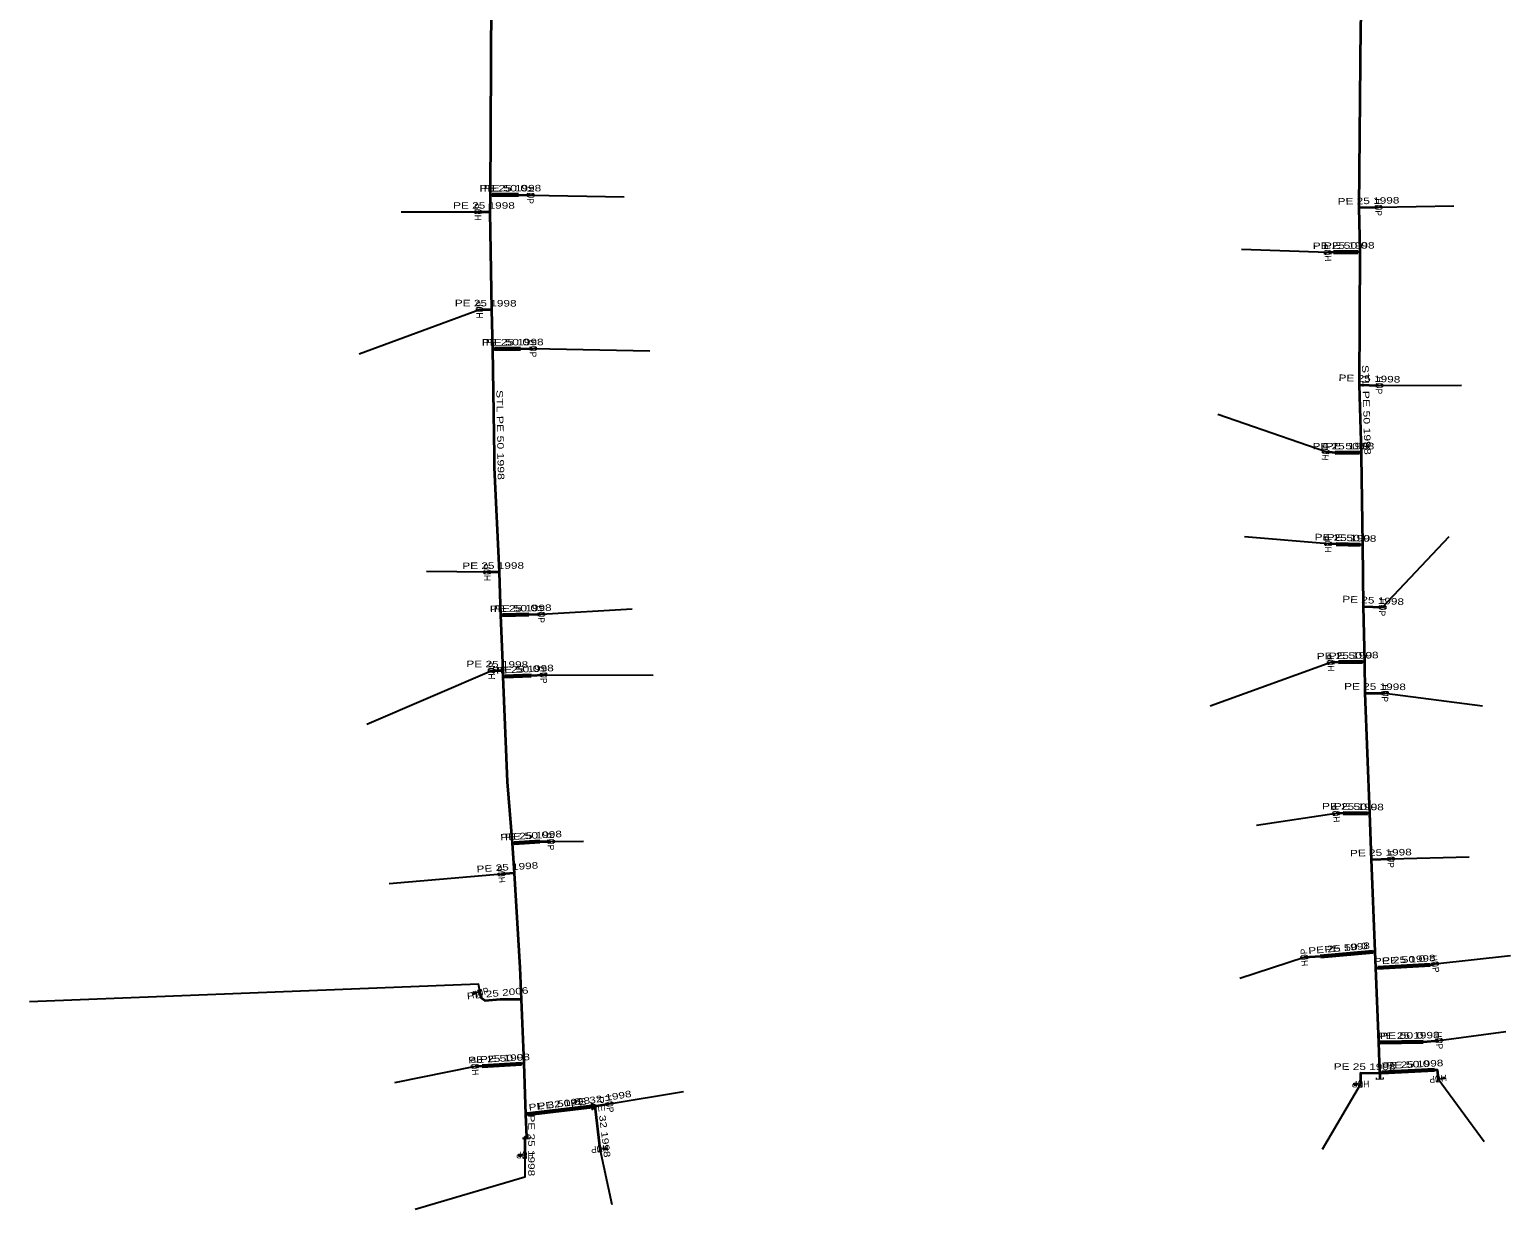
# Model space of a CAD drawing. Extents: x -737484 to -734496, y -1033882 to -1030666.
# Drawn here: x -734746.9 to -734520.7, y -1032115.1 to -1031934.9 of the extents above; entities that cross this region are included whole.
import ezdxf
from ezdxf.enums import TextEntityAlignment as Align

# ---------------------------------------------------------------- set-up
doc = ezdxf.new("R2010")
doc.units = 0
doc.header["$LTSCALE"] = 0.4
for name, color, linetype, lineweight in [('1', 7, 'Continuous', 13), ('18', 7, 'Continuous', 60), ('22', 7, 'Continuous', 25), ('5', 7, 'Continuous', 35), ('7', 7, 'Continuous', 35)]:
    doc.layers.add(name, color=color, linetype=linetype, lineweight=lineweight)
doc.layers.add('2', color=7, linetype='Continuous')

msp = doc.modelspace()

# ---------------------------------------------------------------- linework, layer by layer
at = {"layer": '1'}
for p, q in [((-734678.661, -1032081.935), (-734679.01, -1032081.916)), ((-734678.091, -1032082.04), (-734678.59, -1032082.013)), ((-734544.206, -1032095.915), (-734544.556, -1032095.921)), ((-734543.63, -1032095.98), (-734544.129, -1032095.988)), ((-734531.78, -1032095.17), (-734531.283, -1032095.109)), ((-734531.2, -1032095.174), (-734530.852, -1032095.131)), ((-734659.82, -1032105.88), (-734659.323, -1032105.819)), ((-734659.24, -1032105.884), (-734658.892, -1032105.841)), ((-734671.825, -1032106.755), (-734672.175, -1032106.755)), ((-734671.25, -1032106.83), (-734671.75, -1032106.83))]:
    msp.add_line(p, q, dxfattribs=at)
for points in [[(-734669.883, -1031959.986), (-734669.897, -1031960.386), (-734670.882, -1031959.951), (-734670.896, -1031960.351)], [(-734678.9, -1031962.959), (-734678.9, -1031962.559), (-734677.9, -1031962.959), (-734677.9, -1031962.559)], [(-734540.402, -1031961.811), (-734540.395, -1031962.211), (-734541.402, -1031961.828), (-734541.395, -1031962.228)], [(-734549.124, -1031969.194), (-734549.152, -1031968.795), (-734548.127, -1031969.124), (-734548.155, -1031968.725)], [(-734678.66, -1031977.88), (-734678.66, -1031977.48), (-734677.66, -1031977.88), (-734677.66, -1031977.48)], [(-734669.513, -1031983.401), (-734669.506, -1031983.801), (-734670.513, -1031983.418), (-734670.506, -1031983.818)], [(-734540.263, -1031989.066), (-734540.277, -1031989.466), (-734541.262, -1031989.031), (-734541.276, -1031989.431)], [(-734549.438, -1031999.525), (-734549.396, -1031999.127), (-734548.443, -1031999.63), (-734548.401, -1031999.232)], [(-734549.053, -1032013.65), (-734549.046, -1032013.25), (-734548.053, -1032013.667), (-734548.046, -1032013.267)], [(-734677.499, -1032017.989), (-734677.499, -1032017.589), (-734676.499, -1032017.989), (-734676.499, -1032017.589)], [(-734668.286, -1032023.981), (-734668.272, -1032024.381), (-734669.285, -1032024.016), (-734669.271, -1032024.416)], [(-734539.76, -1032022.976), (-734539.781, -1032023.375), (-734540.758, -1032022.924), (-734540.779, -1032023.323)], [(-734676.823, -1032033.021), (-734676.816, -1032032.621), (-734675.823, -1032033.038), (-734675.816, -1032032.638)], [(-734667.93, -1032033.223), (-734667.909, -1032033.622), (-734668.928, -1032033.275), (-734668.907, -1032033.674)], [(-734548.641, -1032031.816), (-734548.655, -1032031.416), (-734547.642, -1032031.781), (-734547.656, -1032031.381)], [(-734539.386, -1032036.078), (-734539.393, -1032036.478), (-734540.386, -1032036.061), (-734540.393, -1032036.461)], [(-734547.82, -1032054.902), (-734547.855, -1032054.504), (-734546.824, -1032054.815), (-734546.859, -1032054.417)], [(-734666.803, -1032058.711), (-734666.796, -1032059.111), (-734667.803, -1032058.728), (-734667.796, -1032059.128)], [(-734538.512, -1032061.381), (-734538.505, -1032061.781), (-734539.512, -1032061.398), (-734539.505, -1032061.798)], [(-734675.294, -1032064.134), (-734675.322, -1032063.735), (-734674.297, -1032064.064), (-734674.325, -1032063.665)], [(-734552.694, -1032076.864), (-734552.722, -1032076.465), (-734551.697, -1032076.794), (-734551.725, -1032076.395)], [(-734531.821, -1032077.346), (-734531.751, -1032077.74), (-734532.806, -1032077.519), (-734532.736, -1032077.913)], [(-734679.089, -1032081.987), (-734679.097, -1032082.137), (-734678.598, -1032082.163), (-734678.59, -1032082.013)], [(-734679.089, -1032081.987), (-734679.081, -1032081.837), (-734678.582, -1032081.864), (-734678.59, -1032082.013)], [(-734679.049, -1032081.952), (-734679.045, -1032081.877), (-734678.621, -1032081.9), (-734678.625, -1032081.974)], [(-734678.428, -1032081.62), (-734678.045, -1032081.503), (-734678.136, -1032082.576), (-734677.753, -1032082.459)], [(-734531.168, -1032089.077), (-734531.133, -1032089.475), (-734532.164, -1032089.164), (-734532.129, -1032089.562)], [(-734679.354, -1032093.524), (-734679.382, -1032093.125), (-734678.357, -1032093.454), (-734678.385, -1032093.055)], [(-734544.629, -1032095.997), (-734544.632, -1032095.847), (-734544.132, -1032095.838), (-734544.129, -1032095.988)], [(-734544.629, -1032095.997), (-734544.627, -1032096.147), (-734544.127, -1032096.138), (-734544.129, -1032095.988)], [(-734544.592, -1032095.959), (-734544.593, -1032095.884), (-734544.168, -1032095.877), (-734544.167, -1032095.952)], [(-734543.421, -1032096.475), (-734543.821, -1032096.482), (-734543.438, -1032095.475), (-734543.838, -1032095.482)], [(-734531.52, -1032095.64), (-734531.917, -1032095.689), (-734531.642, -1032094.648), (-734532.039, -1032094.697)], [(-734530.787, -1032095.048), (-734530.805, -1032094.899), (-734531.302, -1032094.96), (-734531.283, -1032095.109)], [(-734530.787, -1032095.048), (-734530.769, -1032095.197), (-734531.265, -1032095.257), (-734531.283, -1032095.109)], [(-734530.82, -1032095.089), (-734530.811, -1032095.163), (-734531.233, -1032095.215), (-734531.242, -1032095.141)], [(-734661.139, -1032098.925), (-734661.034, -1032099.919), (-734660.092, -1032099.317)], [(-734660.952, -1032099.747), (-734660.315, -1032099.341), (-734661.023, -1032099.075)], [(-734657.897, -1032098.724), (-734657.834, -1032099.119), (-734658.885, -1032098.88), (-734658.822, -1032099.275)], [(-734660.537, -1032099.364), (-734660.906, -1032099.226), (-734660.869, -1032099.577)], [(-734659.56, -1032106.35), (-734659.957, -1032106.399), (-734659.682, -1032105.358), (-734660.079, -1032105.407)], [(-734658.827, -1032105.758), (-734658.845, -1032105.609), (-734659.342, -1032105.67), (-734659.323, -1032105.819)], [(-734658.827, -1032105.758), (-734658.809, -1032105.907), (-734659.305, -1032105.967), (-734659.323, -1032105.819)], [(-734658.86, -1032105.799), (-734658.851, -1032105.873), (-734659.273, -1032105.925), (-734659.282, -1032105.851)], [(-734672.25, -1032106.83), (-734672.25, -1032106.68), (-734671.75, -1032106.68), (-734671.75, -1032106.83)], [(-734672.25, -1032106.83), (-734672.25, -1032106.98), (-734671.75, -1032106.98), (-734671.75, -1032106.83)], [(-734672.212, -1032106.793), (-734672.212, -1032106.718), (-734671.787, -1032106.718), (-734671.787, -1032106.793)], [(-734671.049, -1032107.329), (-734671.449, -1032107.329), (-734671.049, -1032106.329), (-734671.449, -1032106.329)]]:
    msp.add_lwpolyline(points, close=True, dxfattribs=at)
for points in [[(-734540.179, -1032094.972), (-734540.17, -1032095.222), (-734541.169, -1032095.257), (-734541.178, -1032095.007)], [(-734670.519, -1032104.092), (-734670.51, -1032104.342), (-734671.509, -1032104.377), (-734671.518, -1032104.127)]]:
    msp.add_lwpolyline(points, dxfattribs=at)
at = {"layer": '18'}
for p, q in [((-734676.24, -1031960.129), (-734672.22, -1031960.119)), ((-734544.019, -1031968.869), (-734547.769, -1031968.899)), ((-734675.899, -1031983.67), (-734671.939, -1031983.639)), ((-734543.799, -1031999.519), (-734547.479, -1031999.529)), ((-734543.659, -1032013.589), (-734547.359, -1032013.489)), ((-734674.669, -1032024.349), (-734670.669, -1032024.269)), ((-734543.309, -1032031.479), (-734546.989, -1032031.549)), ((-734674.329, -1032033.719), (-734670.289, -1032033.549)), ((-734542.559, -1032054.629), (-734546.269, -1032054.569)), ((-734672.909, -1032059.16), (-734668.979, -1032058.939)), ((-734541.769, -1032075.769), (-734549.72, -1032076.469)), ((-734540.979, -1032078.199), (-734532.99, -1032077.749)), ((-734540.609, -1032089.619), (-734534.069, -1032089.519)), ((-734677.769, -1032093.219), (-734671.749, -1032092.879)), ((-734540.349, -1032094.199), (-734532.349, -1032093.799)), ((-734670.879, -1032100.579), (-734660.989, -1032099.41))]:
    msp.add_line(p, q, dxfattribs=at)
at = {"layer": '22'}
for p, q in [((-734670.39, -1031960.169), (-734656.112, -1031960.455)), ((-734678.4, -1031962.759), (-734690.165, -1031962.765)), ((-734540.899, -1031962.02), (-734529.352, -1031961.834)), ((-734548.64, -1031968.96), (-734561.793, -1031968.496)), ((-734678.16, -1031977.68), (-734696.582, -1031984.498)), ((-734670.01, -1031983.61), (-734652.176, -1031983.984)), ((-734540.77, -1031989.249), (-734528.193, -1031989.206)), ((-734548.92, -1031999.379), (-734565.414, -1031993.696)), ((-734548.55, -1032013.459), (-734561.359, -1032012.378)), ((-734540.27, -1032023.15), (-734530.094, -1032012.319)), ((-734676.999, -1032017.789), (-734686.293, -1032017.662)), ((-734668.779, -1032024.199), (-734654.88, -1032023.36)), ((-734676.32, -1032032.83), (-734695.378, -1032041.068)), ((-734668.419, -1032033.449), (-734651.646, -1032033.523)), ((-734548.149, -1032031.599), (-734566.613, -1032038.265)), ((-734539.89, -1032036.27), (-734525.007, -1032038.18)), ((-734547.34, -1032054.66), (-734559.527, -1032056.469)), ((-734667.3, -1032058.92), (-734662.3, -1032058.86)), ((-734539.009, -1032061.59), (-734527.014, -1032061.261)), ((-734674.81, -1032063.9), (-734691.99, -1032065.398)), ((-734532.279, -1032077.63), (-734520.739, -1032076.319)), ((-734552.21, -1032076.63), (-734562.037, -1032079.856)), ((-734531.649, -1032089.32), (-734521.424, -1032087.956)), ((-734678.87, -1032093.29), (-734691.187, -1032095.777)), ((-734543.63, -1032095.979), (-734549.488, -1032105.981)), ((-734531.78, -1032095.169), (-734524.732, -1032104.726)), ((-734658.36, -1032099), (-734647.026, -1032097.119)), ((-734659.82, -1032105.879), (-734657.959, -1032114.366))]:
    msp.add_line(p, q, dxfattribs=at)
for points in [[(-734678.091, -1032082.04), (-734678.352, -1032080.711), (-734746.896, -1032083.408)], [(-734671.249, -1032106.829), (-734671.284, -1032110.193), (-734688.025, -1032115.122)]]:
    msp.add_lwpolyline(points, dxfattribs=at)
at = {"layer": '5'}
for points in [[(-734675.93, -1031889.18), (-734675.94, -1031889.42), (-734676.03, -1031894.21), (-734676.32, -1031909.84), (-734676.56, -1031960.12), (-734676.61, -1031962.76), (-734676.33, -1031977.69), (-734676.21, -1031983.66), (-734675.948, -1032000), (-734675.92, -1032001.77), (-734675.19, -1032017.78), (-734674.97, -1032024.35), (-734674.64, -1032032.85), (-734674.62, -1032033.73), (-734673.97, -1032049.79), (-734673.2, -1032059.18), (-734672.91, -1032063.78), (-734672, -1032078.17), (-734671.807, -1032083.055), (-734671.42, -1032092.85), (-734671.16, -1032100.61), (-734671.02, -1032104.07), (-734671.01, -1032104.36)], [(-734542.16, -1031890.75), (-734542.18, -1031891.02), (-734542.31, -1031897.03), (-734543.64, -1031934.43), (-734543.87, -1031962.08), (-734543.75, -1031968.86), (-734543.82, -1031989.16), (-734543.54, -1031999.53), (-734543.533, -1032000), (-734543.35, -1032013.57), (-734543.22, -1032023.01), (-734543, -1032031.47), (-734542.96, -1032036.24), (-734542.27, -1032054.6), (-734541.99, -1032061.65), (-734541.42, -1032075.75), (-734541.36, -1032078.2), (-734540.87, -1032089.65), (-734540.72, -1032094.2), (-734540.7, -1032094.34), (-734540.67, -1032095.24)]]:
    msp.add_lwpolyline(points, dxfattribs=at)
at = {"layer": '7'}
for p, q in [((-734676.61, -1031962.76), (-734678.4, -1031962.759)), ((-734543.87, -1031962.08), (-734540.899, -1031962.02)), ((-734676.33, -1031977.69), (-734678.16, -1031977.68)), ((-734543.82, -1031989.16), (-734540.77, -1031989.249)), ((-734675.19, -1032017.78), (-734676.999, -1032017.789)), ((-734543.22, -1032023.01), (-734540.27, -1032023.15)), ((-734674.64, -1032032.85), (-734676.32, -1032032.83)), ((-734542.96, -1032036.24), (-734539.89, -1032036.27)), ((-734541.99, -1032061.65), (-734539.009, -1032061.59)), ((-734672.91, -1032063.78), (-734674.81, -1032063.9)), ((-734660.59, -1032099.37), (-734658.36, -1032099)), ((-734660.59, -1032099.37), (-734659.82, -1032105.879))]:
    msp.add_line(p, q, dxfattribs=at)
for points in [[(-734676.56, -1031960.12), (-734676.24, -1031960.13), (-734672.22, -1031960.12), (-734670.39, -1031960.169)], [(-734543.75, -1031968.86), (-734544.02, -1031968.87), (-734547.77, -1031968.9), (-734548.64, -1031968.96)], [(-734676.21, -1031983.66), (-734675.9, -1031983.67), (-734671.94, -1031983.64), (-734670.01, -1031983.61)], [(-734543.54, -1031999.53), (-734543.8, -1031999.52), (-734547.48, -1031999.53), (-734548.92, -1031999.379)], [(-734543.35, -1032013.57), (-734543.66, -1032013.59), (-734547.36, -1032013.49), (-734548.55, -1032013.459)], [(-734674.97, -1032024.35), (-734674.67, -1032024.35), (-734670.67, -1032024.27), (-734668.779, -1032024.199)], [(-734674.62, -1032033.73), (-734674.33, -1032033.72), (-734670.29, -1032033.55), (-734668.419, -1032033.449)], [(-734543, -1032031.47), (-734543.31, -1032031.48), (-734546.99, -1032031.55), (-734548.149, -1032031.599)], [(-734542.27, -1032054.6), (-734542.56, -1032054.63), (-734546.27, -1032054.57), (-734547.34, -1032054.66)], [(-734673.2, -1032059.18), (-734672.91, -1032059.16), (-734668.98, -1032058.94), (-734667.3, -1032058.92)], [(-734541.42, -1032075.75), (-734541.77, -1032075.77), (-734549.72, -1032076.47), (-734552.21, -1032076.63)], [(-734541.36, -1032078.2), (-734540.98, -1032078.2), (-734532.99, -1032077.75), (-734532.279, -1032077.63)], [(-734671.807, -1032083.055), (-734675.039, -1032083.054), (-734677.313, -1032083.272), (-734677.823, -1032082.907), (-734678.091, -1032082.04)], [(-734540.87, -1032089.65), (-734540.61, -1032089.62), (-734534.07, -1032089.52), (-734531.649, -1032089.32)], [(-734671.42, -1032092.85), (-734671.75, -1032092.88), (-734677.77, -1032093.22), (-734678.87, -1032093.29)], [(-734540.7, -1032094.34), (-734543.65, -1032094.32), (-734543.63, -1032095.979)], [(-734540.72, -1032094.2), (-734540.35, -1032094.2), (-734532.35, -1032093.8), (-734531.94, -1032093.8), (-734531.78, -1032095.169)], [(-734671.16, -1032100.61), (-734670.88, -1032100.58), (-734660.99, -1032099.41), (-734660.59, -1032099.37)], [(-734671.02, -1032104.07), (-734671.25, -1032104.08), (-734671.249, -1032106.829)]]:
    msp.add_lwpolyline(points, dxfattribs=at)

# ---------------------------------------------------------------- texts
at = {"layer": '18', "width": 1.4}
for rotation, p in [(0.143, (-734674.2312, -1031959.6238)), (0.458, (-734545.8975, -1031968.3835)), (0.449, (-734673.9224, -1031983.1541)), (0.156, (-734545.6404, -1031999.023)), (358.452, (-734545.495, -1032013.0385)), (1.146, (-734672.6785, -1032023.8088)), (1.09, (-734545.158, -1032031.014)), (2.41, (-734672.3295, -1032033.1338)), (359.073, (-734544.4056, -1032054.0985)), (3.219, (-734670.9716, -1032058.5501)), (5.031, (-734545.7878, -1032075.6206)), (3.224, (-734537.0126, -1032077.4738)), (0.876, (-734537.3466, -1032089.0684)), (3.233, (-734674.7862, -1032092.5493)), (2.862, (-734536.3735, -1032093.4987)), (6.741, (-734665.9917, -1032099.4973))]:
    msp.add_text('PE 50 0', height=1, rotation=rotation, dxfattribs=at).set_placement(p, align=Align.CENTER)
at = {"layer": '2', "width": 0.95}
for rotation, p in [(268, (-734670.8893, -1031960.1511)), (271, (-734541.3988, -1031962.0288)), (90, (-734677.9, -1031962.7585)), (94, (-734548.1406, -1031968.9244)), (90, (-734677.66, -1031977.6795)), (271, (-734670.5098, -1031983.6188)), (268, (-734541.2693, -1031989.2311)), (84, (-734548.4223, -1031999.4308)), (89, (-734548.0498, -1032013.4672)), (90, (-734676.499, -1032017.7885)), (267, (-734540.7685, -1032023.1233)), (272, (-734669.2777, -1032024.2161)), (92, (-734547.6493, -1032031.5809)), (89, (-734675.8198, -1032032.8382)), (273, (-734668.9175, -1032033.4753)), (269, (-734540.3892, -1032036.2608)), (95, (-734546.8417, -1032054.6161)), (271, (-734667.7998, -1032058.9288)), (271, (-734539.5088, -1032061.5988)), (94, (-734674.3106, -1032063.8644)), (94, (-734551.7106, -1032076.5944)), (280, (-734532.7706, -1032077.7167)), (17, (-734677.9447, -1032082.5182)), (275, (-734532.1463, -1032089.3629)), (94, (-734678.3706, -1032093.2544)), (187, (-734531.8406, -1032094.6727)), (181, (-734543.6388, -1032095.4782)), (279, (-734658.8535, -1032099.0773)), (187, (-734659.8806, -1032105.3827)), (180, (-734671.2485, -1032106.329))]:
    msp.add_text('HUP', height=1, rotation=rotation, dxfattribs=at).set_placement(p, align=Align.CENTER)
at = {"layer": '5', "width": 1.4}
for rotation, p in [(271.547, (-734543.2159, -1031992.993)), (270.919, (-734675.4983, -1031996.821))]:
    msp.add_text('STL PE 50 1998', height=1, rotation=rotation, dxfattribs=at).set_placement(p, align=Align.CENTER)
at = {"layer": '7', "width": 1.35}
for s, rotation, p in [('PE 25 1998', 0.143, (-734673.4752, -1031959.6231)), ('PE 25 1998', 1.157, (-734542.3941, -1031961.5491)), ('PE 25 1998', 359.968, (-734677.5043, -1031962.2587)), ('PE 25 1998', 0.458, (-734546.1995, -1031968.3866)), ('PE 25 1998', 359.687, (-734677.2417, -1031977.1842)), ('PE 25 1998', 0.434, (-734673.1128, -1031983.1486)), ('PE 25 1998', 358.329, (-734542.2801, -1031988.704)), ('PE 25 1998', 0.156, (-734546.2354, -1031999.026)), ('PE 25 1998', 358.452, (-734545.9355, -1032013.0277)), ('PE 25 1998', 0.285, (-734676.0965, -1032017.2841)), ('PE 25 1998', 357.283, (-734541.7207, -1032022.5805)), ('PE 25 1998', 1.146, (-734671.8835, -1032023.794)), ('PE 25 1998', 1.09, (-734545.584, -1032031.0227)), ('PE 25 1998', 359.318, (-734675.4735, -1032032.3391)), ('PE 25 1998', 2.41, (-734671.5395, -1032033.1013)), ('PE 25 1998', 359.44, (-734541.4194, -1032035.7549)), ('PE 25 1998', 359.073, (-734544.7976, -1032054.0936)), ('PE 25 1998', 3.204, (-734670.2784, -1032058.5118)), ('PE 25 1998', 1.153, (-734540.5091, -1032061.1194)), ('PE 25 1998', 3.614, (-734673.891, -1032063.3405)), ('PE 25 1998', 5.032, (-734546.8564, -1032075.7151)), ('PE 25 1998', 3.224, (-734536.8426, -1032077.4661)), ('PE 25 2006', 5.476, (-734675.3777, -1032082.584)), ('PE 25 1998', 0.876, (-734536.2636, -1032089.0526)), ('PE 25 1998', 3.233, (-734675.1727, -1032092.5724)), ('PE 25 1998', 2.862, (-734535.666, -1032093.4643)), ('PE 25 1998', 359.612, (-734543.0004, -1032093.8235)), ('PE 32 1998', 6.747, (-734665.9332, -1032099.4912)), ('PE 32 1998', 9.421, (-734659.5568, -1032098.6915)), ('PE 32 1998', 276.747, (-734659.7082, -1032102.5658)), ('PE 25 1998', 270.021, (-734670.7493, -1032105.3393))]:
    msp.add_text(s, height=1, rotation=rotation, dxfattribs=at).set_placement(p, align=Align.CENTER)

doc.saveas('drawing.dxf')
